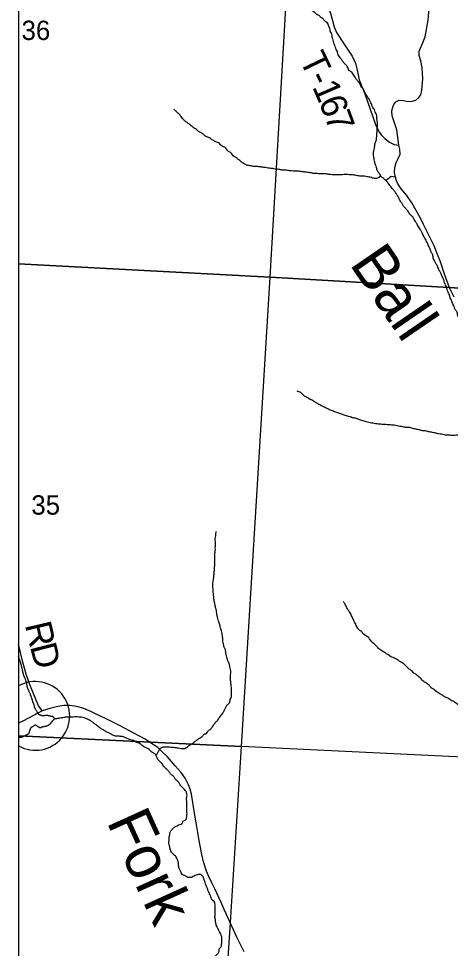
# Model space of a CAD drawing. Extents: x -20.2 to 34, y 0 to 22.
# Drawn here: x 2.1 to 3.035, y 16.723 to 18.737 of the extents above; entities that cross this region are included whole.
import ezdxf

# ---------------------------------------------------------------- set-up
doc = ezdxf.new("R2010")
doc.units = 0
for name, color, linetype in [('Default', 7, 'Continuous'), ('GM_X_County_Road', 7, 'Continuous'), ('GM_X_County_Road_Text', 7, 'Continuous'), ('GM_X_Minor_River', 7, 'Continuous'), ('GM_X_Minor_River_Text', 7, 'Continuous'), ('GM_X_Section', 7, 'Continuous'), ('GM_X_Section_Text', 7, 'Continuous'), ('GM_X_State_Route', 7, 'Continuous'), ('GM_X_Township_Road', 7, 'Continuous'), ('GM_X_Township_Road_Text', 7, 'Continuous'), ('GM_X_Unincorporated_Location', 7, 'Continuous'), ('GM_X_US_Shield', 7, 'Continuous'), ('SH_Cut_Line', 7, 'Continuous'), ('SH_Data', 7, 'Continuous')]:
    doc.layers.add(name, color=color, linetype=linetype)

msp = doc.modelspace()

# ---------------------------------------------------------------- linework, layer by layer
at = {"layer": 'Default'}
msp.add_lwpolyline([(4.5, 19.1063), (4.129, 19.1285), (4.084, 19.1299), (2.9253, 19.1951), (2.1, 19.2514), (2.1, 14.1), (5.3953, 14.1)], dxfattribs=at)
for points in [[(2.1, 19.2427), (2.1, 18.2055), (2.6444, 18.1765), (2.7046, 19.2077)], [(2.1, 18.2055), (2.1, 17.1838), (2.5827, 17.1604), (2.6444, 18.1765)], [(2.1, 17.1838), (2.1, 16.1594), (2.5172, 16.1333), (2.5314, 16.3656), (2.5583, 16.7679), (2.5827, 17.1604)]]:
    msp.add_lwpolyline(points, close=True, dxfattribs=at)
at = {"layer": 'GM_X_County_Road'}
msp.add_lwpolyline([(2.1508, 17.2375), (2.1479, 17.2422), (2.143, 17.2489), (2.1363, 17.2642), (2.1248, 17.2929), (2.1163, 17.3174), (2.1092, 17.3431), (2.1, 17.3821)], dxfattribs=at)
at = {"layer": 'GM_X_Minor_River'}
for points in [[(2.8527, 18.5718), (2.8497, 18.5768), (2.8464, 18.5837), (2.8422, 18.5875), (2.8396, 18.594), (2.834, 18.6016), (2.8302, 18.607), (2.8272, 18.6119), (2.8212, 18.6203), (2.8159, 18.6245), (2.8133, 18.6291), (2.8092, 18.6356), (2.8043, 18.6406), (2.8005, 18.6459), (2.7964, 18.6516), (2.7912, 18.6608), (2.7901, 18.665), (2.7874, 18.6699), (2.7856, 18.6756), (2.7837, 18.6806), (2.7819, 18.6867), (2.78, 18.6924), (2.7786, 18.7), (2.7775, 18.7049), (2.7748, 18.7091), (2.7737, 18.7152), (2.7719, 18.7194), (2.77, 18.724), (2.7678, 18.7282), (2.7629, 18.7313), (2.7591, 18.7358), (2.7546, 18.7389), (2.7504, 18.7431), (2.7455, 18.7454), (2.7399, 18.7508), (2.7353, 18.7531), (2.7312, 18.7562), (2.727, 18.7593), (2.721, 18.7642), (2.7161, 18.7688), (2.7119, 18.7715), (2.707, 18.7754), (2.701, 18.7792), (2.6968, 18.7815), (2.6923, 18.7838), (2.6859, 18.7873), (2.681, 18.7911), (2.6761, 18.7953), (2.6689, 18.7984), (2.6636, 18.8015), (2.6595, 18.8076), (2.6542, 18.8145), (2.6485, 18.8176), (2.6436, 18.8214), (2.638, 18.8234), (2.6334, 18.8257), (2.6281, 18.8299), (2.6198, 18.8322), (2.6145, 18.8342), (2.6088, 18.8361), (2.5983, 18.8419), (2.5941, 18.8438), (2.5892, 18.848), (2.582, 18.8538), (2.5779, 18.8557), (2.5654, 18.8642), (2.5609, 18.8665), (2.5567, 18.8669), (2.5506, 18.8673), (2.5457, 18.87), (2.5416, 18.8754), (2.5379, 18.8818), (2.5345, 18.886), (2.5315, 18.8902), (2.5232, 18.9002), (2.5202, 18.9059), (2.518, 18.9101), (2.5142, 18.9166), (2.5101, 18.9231), (2.5067, 18.9303), (2.5041, 18.9375), (2.503, 18.9421), (2.5023, 18.9474), (2.5012, 18.9524), (2.5005, 18.9581), (2.4998, 18.9634), (2.4998, 18.9676), (2.5002, 18.9736), (2.4999, 18.979), (2.4992, 18.9831), (2.4977, 18.993), (2.4947, 19.001), (2.4929, 19.0071), (2.491, 19.0124), (2.4892, 19.0185), (2.4866, 19.0265), (2.4855, 19.0311)], [(3.0753, 18.0427), (3.0723, 18.0504), (3.0708, 18.0545), (3.0686, 18.0606), (3.0667, 18.0648), (3.0645, 18.069), (3.0619, 18.0732), (3.0604, 18.0785), (3.0566, 18.0828), (3.054, 18.0881), (3.051, 18.0927), (3.0495, 18.1007), (3.0458, 18.1056), (3.0439, 18.1102), (3.0413, 18.1163), (3.0391, 18.1205), (3.038, 18.1247), (3.0346, 18.1319), (3.032, 18.1399), (3.0298, 18.1445), (3.0279, 18.1502), (3.0253, 18.1574), (3.0231, 18.162), (3.0216, 18.1669), (3.0194, 18.1738), (3.0171, 18.178), (3.0138, 18.1856), (3.0108, 18.1913), (3.0085, 18.1963), (3.0067, 18.2005), (3.0033, 18.2066), (3.0003, 18.2123), (2.9973, 18.2207), (2.9966, 18.2248), (2.9932, 18.2313), (2.9914, 18.2355), (2.9899, 18.2397), (2.9873, 18.2447), (2.9858, 18.2492), (2.9832, 18.2542), (2.9809, 18.2588), (2.9779, 18.2637), (2.9734, 18.2729), (2.9704, 18.2786), (2.9678, 18.2828), (2.9648, 18.287), (2.9626, 18.2915), (2.9592, 18.2969), (2.9566, 18.3018), (2.9532, 18.3072), (2.9491, 18.311), (2.9423, 18.3202), (2.9382, 18.3252), (2.9333, 18.3305), (2.9303, 18.3358), (2.9265, 18.3412), (2.9217, 18.3511), (2.919, 18.3553), (2.916, 18.3599), (2.9123, 18.3648), (2.9089, 18.369), (2.9059, 18.3732), (2.9021, 18.3774), (2.8991, 18.382), (2.8942, 18.3866), (2.8897, 18.3908), (2.8848, 18.395), (2.8822, 18.3996), (2.8784, 18.4042), (2.8758, 18.4099), (2.8747, 18.4141), (2.8728, 18.4198), (2.8714, 18.424), (2.8706, 18.4282), (2.8695, 18.4335), (2.8684, 18.4404), (2.8681, 18.4461), (2.8689, 18.4502), (2.8705, 18.4563), (2.8709, 18.4605), (2.8721, 18.4677), (2.874, 18.4726), (2.8748, 18.4768), (2.8752, 18.4813), (2.8756, 18.4866), (2.876, 18.4916), (2.8762, 18.5162), (2.8755, 18.5223), (2.8748, 18.5288), (2.8722, 18.5341), (2.8703, 18.5398), (2.8669, 18.544), (2.8647, 18.5497), (2.8625, 18.5543), (2.8602, 18.56), (2.8569, 18.5646), (2.8527, 18.5718)], [(2.8844, 18.3957), (2.8745, 18.3906), (2.8662, 18.3914), (2.8613, 18.393), (2.8567, 18.3937), (2.8518, 18.3949), (2.8457, 18.3954), (2.8366, 18.3958), (2.8309, 18.3966), (2.826, 18.3978), (2.8199, 18.3982), (2.8154, 18.3986), (2.8044, 18.3987), (2.7987, 18.3984), (2.7877, 18.3981), (2.7786, 18.3985), (2.774, 18.3989), (2.7657, 18.4001), (2.7611, 18.4006), (2.7494, 18.4007), (2.7426, 18.4011), (2.738, 18.4015), (2.7338, 18.4023), (2.7236, 18.4039), (2.716, 18.4047), (2.7073, 18.4059), (2.6978, 18.4064), (2.691, 18.4068), (2.6864, 18.4072), (2.6823, 18.4076), (2.6766, 18.4084), (2.6709, 18.4085), (2.6633, 18.4101), (2.6573, 18.4105), (2.6485, 18.4121), (2.6429, 18.4125), (2.6311, 18.4145), (2.6228, 18.4153), (2.6125, 18.4165), (2.6084, 18.4166), (2.6008, 18.4181), (2.5966, 18.4185), (2.5909, 18.4209), (2.5864, 18.4232), (2.5807, 18.4278), (2.5766, 18.4305), (2.5717, 18.4354), (2.5668, 18.4378), (2.5596, 18.4458), (2.5547, 18.4485), (2.5464, 18.458), (2.5404, 18.4604), (2.5325, 18.4676), (2.5283, 18.4692), (2.523, 18.4723), (2.5177, 18.475), (2.5136, 18.4784), (2.5056, 18.4815), (2.5007, 18.4854), (2.4947, 18.4896), (2.4894, 18.4923), (2.4849, 18.4965), (2.4803, 18.4996), (2.4739, 18.5042), (2.4683, 18.5088), (2.4634, 18.5122), (2.4581, 18.5168), (2.4521, 18.5245), (2.4468, 18.5302), (2.4415, 18.5352), (2.4366, 18.5401)], [(3.1282, 17.8335), (3.117, 17.8336), (3.109, 17.834), (3.1048, 17.8345), (3.098, 17.8345), (3.0912, 17.8342), (3.087, 17.8342), (3.0806, 17.8346), (3.057, 17.8348), (3.0517, 17.8345), (3.0445, 17.8342), (3.0381, 17.8342), (3.0339, 17.8343), (3.0263, 17.8347), (3.0214, 17.8351), (3.0153, 17.8367), (3.01, 17.8375), (3.0028, 17.8391), (2.9986, 17.8398), (2.9941, 17.841), (2.9892, 17.8418), (2.985, 17.8426), (2.9808, 17.8438), (2.9763, 17.8442), (2.9691, 17.8454), (2.96, 17.8477), (2.9558, 17.8485), (2.9513, 17.8501), (2.9445, 17.8513), (2.9403, 17.8513), (2.932, 17.8525), (2.9191, 17.8549), (2.913, 17.8561), (2.9016, 17.8569), (2.8948, 17.8574), (2.8895, 17.8578), (2.8793, 17.8586), (2.8728, 17.8594), (2.8614, 17.8614), (2.855, 17.863), (2.8505, 17.8645), (2.8455, 17.8657), (2.841, 17.8673), (2.8368, 17.8684), (2.8296, 17.8711), (2.8247, 17.8719), (2.8168, 17.8747), (2.8122, 17.8758), (2.8024, 17.879), (2.7971, 17.8809), (2.7888, 17.884), (2.7842, 17.8855), (2.7793, 17.8875), (2.7751, 17.8887), (2.7661, 17.8933), (2.7619, 17.8952), (2.7555, 17.8983), (2.7494, 17.9021), (2.7426, 17.9056), (2.7366, 17.9095), (2.7309, 17.9122), (2.726, 17.9152), (2.7215, 17.9175), (2.7166, 17.9214), (2.7109, 17.9264), (2.703, 17.9298)], [(2.3975, 17.1409), (2.4007, 17.1463), (2.4042, 17.1528), (2.4084, 17.1577), (2.4153, 17.1599), (2.4202, 17.1602), (2.4255, 17.1598), (2.43, 17.1594), (2.4354, 17.159), (2.441, 17.1582), (2.4456, 17.1578), (2.452, 17.1566), (2.4566, 17.1562), (2.4653, 17.1599), (2.4703, 17.1636), (2.4756, 17.1666), (2.4825, 17.1719), (2.4878, 17.1757), (2.4928, 17.1794), (2.4974, 17.1824), (2.5024, 17.1877), (2.5069, 17.1888), (2.5092, 17.1929), (2.5149, 17.1975), (2.5195, 17.2031), (2.5222, 17.2073), (2.5272, 17.2137), (2.5314, 17.2175), (2.5337, 17.2216), (2.5391, 17.2288), (2.5418, 17.2329), (2.546, 17.2397), (2.5487, 17.2454), (2.5522, 17.2511), (2.5564, 17.2548), (2.5583, 17.262), (2.5602, 17.2666), (2.5607, 17.2711), (2.5611, 17.2764), (2.5611, 17.2818), (2.5608, 17.2859), (2.5604, 17.2913), (2.5594, 17.2992), (2.5587, 17.3083), (2.5587, 17.3133), (2.5591, 17.3186), (2.5592, 17.3247), (2.5581, 17.3304), (2.5555, 17.3406), (2.5529, 17.346), (2.5518, 17.3513), (2.5485, 17.3631), (2.5481, 17.368), (2.5455, 17.3741), (2.544, 17.3802), (2.5429, 17.3852), (2.5422, 17.3905), (2.5415, 17.3992), (2.5404, 17.4053), (2.5393, 17.411), (2.5378, 17.4152), (2.5367, 17.4201), (2.5341, 17.4281), (2.533, 17.4323), (2.5316, 17.4376), (2.5301, 17.4441), (2.529, 17.449), (2.5283, 17.4547), (2.5264, 17.4612), (2.525, 17.4688), (2.5235, 17.4757), (2.5228, 17.4798), (2.5224, 17.4852), (2.5217, 17.4916), (2.5214, 17.4973), (2.521, 17.5015), (2.5212, 17.5182), (2.522, 17.5243), (2.5232, 17.5337), (2.5236, 17.5394), (2.524, 17.5444), (2.5244, 17.5497), (2.5248, 17.5538), (2.5245, 17.558), (2.5245, 17.5622), (2.5249, 17.5668), (2.525, 17.5717), (2.525, 17.5762), (2.5254, 17.5816), (2.5259, 17.5876), (2.5259, 17.5933), (2.5263, 17.6009), (2.5256, 17.6066), (2.526, 17.6131), (2.5272, 17.621), (2.5277, 17.6263)], [(3.3112, 17.2466), (3.3061, 17.2456), (3.2992, 17.2445), (3.2939, 17.2434), (3.2855, 17.2408), (3.2798, 17.2393), (3.2741, 17.2356), (3.2673, 17.233), (3.2623, 17.2281), (3.2592, 17.2232), (3.255, 17.2179), (3.2489, 17.2153), (3.2444, 17.2149), (3.2387, 17.2138), (3.2345, 17.2135), (3.2288, 17.212), (3.2235, 17.2109), (3.2193, 17.2098), (3.2151, 17.2076), (3.2075, 17.2019), (3.1919, 17.1971), (3.1858, 17.1968), (3.1763, 17.1969), (3.1714, 17.1977), (3.1623, 17.1993), (3.1547, 17.202), (3.1388, 17.2051), (3.1312, 17.209), (3.1263, 17.2113), (3.1191, 17.214), (3.1131, 17.2163), (3.1059, 17.2191), (3.0987, 17.2222), (3.0889, 17.2268), (3.0847, 17.2291), (3.0772, 17.2322), (3.0689, 17.2379), (3.0594, 17.2449), (3.0481, 17.2537), (3.044, 17.2567), (3.0356, 17.261), (3.0315, 17.2641), (3.0239, 17.2675), (3.0179, 17.2714), (3.0137, 17.2741), (3.0077, 17.2775), (2.9979, 17.2848), (2.9933, 17.2879), (2.9896, 17.2925), (2.9839, 17.2971), (2.9775, 17.3013), (2.9692, 17.309), (2.9609, 17.3162), (2.9556, 17.3197), (2.9492, 17.3258), (2.9424, 17.3308), (2.9376, 17.3362), (2.9281, 17.3431), (2.9221, 17.3465), (2.9138, 17.3519), (2.9081, 17.3542), (2.8968, 17.3615), (2.8854, 17.3684), (2.8794, 17.3731), (2.8734, 17.3792), (2.8625, 17.3899), (2.8572, 17.3968), (2.8462, 17.4044), (2.8425, 17.409), (2.8372, 17.4129), (2.8319, 17.4201), (2.8301, 17.4254), (2.8275, 17.43), (2.8248, 17.4354), (2.823, 17.4395), (2.8189, 17.4475), (2.8162, 17.4521), (2.8129, 17.4571), (2.8088, 17.4643), (2.8069, 17.4685), (2.8031, 17.4746)], [(2.478, 16.8789), (2.4734, 16.877), (2.4693, 16.8767), (2.4643, 16.8782), (2.4591, 16.8813), (2.4541, 16.8836), (2.4519, 16.8878), (2.4493, 16.8935), (2.4467, 16.9), (2.4463, 16.9042), (2.446, 16.9091), (2.4434, 16.9175), (2.4404, 16.9225), (2.4359, 16.9267), (2.431, 16.932), (2.4276, 16.9408), (2.4265, 16.9453), (2.4254, 16.9503), (2.4259, 16.9598), (2.4259, 16.9647), (2.4275, 16.9696), (2.4275, 16.9738), (2.431, 16.9795), (2.4359, 16.9847), (2.4413, 16.9881), (2.4493, 16.9918), (2.4538, 16.9941), (2.4562, 16.9986), (2.4622, 17.0024), (2.4642, 17.0111), (2.4646, 17.0153), (2.4643, 17.0202), (2.4644, 17.0369), (2.4641, 17.0426), (2.4637, 17.0487), (2.4645, 17.0532), (2.4638, 17.0601), (2.4608, 17.0654), (2.4533, 17.0734), (2.4499, 17.0776), (2.4462, 17.0834), (2.4398, 17.0895), (2.4364, 17.0948), (2.4307, 17.0994), (2.427, 17.104), (2.4228, 17.109), (2.4183, 17.1136), (2.4138, 17.1178), (2.4112, 17.1227), (2.4059, 17.1281), (2.4006, 17.1338), (2.3988, 17.1391), (2.3946, 17.1449), (2.3897, 17.1476), (2.3852, 17.1514), (2.3792, 17.1564), (2.3678, 17.1625), (2.3633, 17.1664), (2.3584, 17.1683), (2.3531, 17.1706), (2.3486, 17.1737), (2.3433, 17.1749), (2.3384, 17.1768), (2.3323, 17.1791), (2.3274, 17.1815), (2.3221, 17.1823), (2.3175, 17.1827), (2.3118, 17.1827), (2.3073, 17.1839), (2.3012, 17.1866), (2.2971, 17.1889), (2.2929, 17.1908), (2.2865, 17.1947), (2.2805, 17.1981), (2.2748, 17.202), (2.2706, 17.205), (2.265, 17.2096), (2.2601, 17.2131), (2.2537, 17.2173), (2.2491, 17.2196), (2.2442, 17.222), (2.2389, 17.2235), (2.2336, 17.2243), (2.2294, 17.2243), (2.2241, 17.2248), (2.2177, 17.2244), (2.2101, 17.2241), (2.2051, 17.2242), (2.201, 17.2238), (2.1956, 17.2227), (2.1892, 17.222), (2.1843, 17.2209), (2.1793, 17.2206), (2.1736, 17.2161), (2.1698, 17.2119), (2.1663, 17.2074), (2.161, 17.2048)], [(2.7067, 16.4091), (2.7067, 16.4182), (2.7075, 16.4224), (2.7076, 16.4288), (2.708, 16.4357), (2.708, 16.4402), (2.7085, 16.4444), (2.7086, 16.4581), (2.7082, 16.463), (2.7067, 16.4676), (2.7053, 16.4725), (2.7019, 16.4775), (2.6966, 16.4836), (2.6925, 16.4889), (2.6838, 16.4966), (2.6801, 16.5019), (2.6729, 16.5069), (2.668, 16.5123), (2.6627, 16.5172), (2.6574, 16.523), (2.6541, 16.5276), (2.6469, 16.5356), (2.6443, 16.5405), (2.6386, 16.5459), (2.6364, 16.5501), (2.6304, 16.5554), (2.6274, 16.56), (2.6217, 16.565), (2.6187, 16.5692), (2.6127, 16.573), (2.6093, 16.5772), (2.6032, 16.5807), (2.5961, 16.5865), (2.5919, 16.5907), (2.5836, 16.5979), (2.5787, 16.6022), (2.5731, 16.6064), (2.5682, 16.6091), (2.5629, 16.6103), (2.5538, 16.6118), (2.5473, 16.6134), (2.536, 16.6173), (2.5314, 16.6192), (2.5273, 16.6208), (2.5224, 16.6227), (2.5156, 16.6273), (2.5118, 16.6368), (2.5107, 16.6414), (2.5127, 16.6459), (2.5135, 16.6543), (2.5147, 16.6607), (2.5147, 16.6672), (2.5129, 16.6714), (2.5076, 16.676), (2.5034, 16.6809), (2.5001, 16.6863), (2.5016, 16.6908), (2.5077, 16.6942), (2.5131, 16.6987), (2.518, 16.7009), (2.5222, 16.7039), (2.5299, 16.7107), (2.5337, 16.7156), (2.5345, 16.7217), (2.5383, 16.727), (2.5395, 16.7323), (2.54, 16.7414), (2.54, 16.7456), (2.5393, 16.7497), (2.5378, 16.7547), (2.5352, 16.7593), (2.5325, 16.7646), (2.5288, 16.7715), (2.5266, 16.7802), (2.5259, 16.7859), (2.5251, 16.7905), (2.5252, 16.795), (2.5256, 16.8007), (2.5257, 16.8068), (2.5253, 16.8113), (2.5253, 16.8159), (2.525, 16.8204), (2.5235, 16.825), (2.519, 16.8285), (2.5167, 16.8334), (2.5145, 16.8391), (2.5123, 16.8445), (2.51, 16.8494), (2.5074, 16.8563), (2.5056, 16.8608), (2.5041, 16.8662), (2.5022, 16.8707), (2.5, 16.8768), (2.4962, 16.8818), (2.4906, 16.8837), (2.4864, 16.883), (2.478, 16.8789)]]:
    msp.add_spline(points, degree=3, dxfattribs=at)
for points in [[(2.1791, 17.2204), (2.1778, 17.2217), (2.1765, 17.2231), (2.1752, 17.2244), (2.1741, 17.2255), (2.1721, 17.2251), (2.1706, 17.2256), (2.1689, 17.2261), (2.1671, 17.2267), (2.1653, 17.2271), (2.1609, 17.2283), (2.1562, 17.2266), (2.1517, 17.2272), (2.1502, 17.2274), (2.1489, 17.2278), (2.1475, 17.2284), (2.1457, 17.2291), (2.1437, 17.2299), (2.1426, 17.2315), (2.1416, 17.2328), (2.1408, 17.2342), (2.14, 17.2357), (2.1387, 17.2378), (2.1374, 17.24), (2.1362, 17.2422), (2.1354, 17.2436), (2.1349, 17.2452), (2.1344, 17.2467), (2.1338, 17.2484), (2.1338, 17.2503), (2.1333, 17.252), (2.1327, 17.2536), (2.1315, 17.255), (2.131, 17.2566), (2.1304, 17.2585), (2.1302, 17.2605), (2.1295, 17.2623), (2.1288, 17.2645), (2.1281, 17.2667), (2.1273, 17.2688), (2.1267, 17.2704), (2.1261, 17.2721), (2.1255, 17.2737), (2.1244, 17.2764), (2.1232, 17.2791), (2.1221, 17.2817), (2.1213, 17.2837), (2.1201, 17.2855), (2.1195, 17.2875), (2.1189, 17.2893), (2.1188, 17.2913), (2.1184, 17.2932), (2.1179, 17.2953), (2.1174, 17.2975), (2.1169, 17.2996), (2.1163, 17.3021), (2.1156, 17.3045), (2.1147, 17.3069), (2.1142, 17.3083), (2.113, 17.3096), (2.1125, 17.311), (2.1117, 17.3129), (2.1111, 17.3148), (2.1106, 17.3168), (2.1101, 17.3188), (2.1096, 17.3208), (2.1091, 17.3228), (2.1086, 17.3251), (2.1082, 17.3274), (2.1077, 17.3297), (2.1073, 17.3313), (2.1069, 17.333), (2.1066, 17.3346), (2.1062, 17.336), (2.1059, 17.3374), (2.1055, 17.3388), (2.1049, 17.3407), (2.1043, 17.3426), (2.1036, 17.3445), (2.103, 17.3463), (2.1024, 17.3481), (2.1017, 17.3498), (2.1012, 17.3514), (2.1007, 17.3529), (2.1003, 17.3544), (2.1002, 17.3547), (2.1001, 17.355), (2.1, 17.3553)], [(2.161, 17.2048), (2.1595, 17.2044), (2.1579, 17.204), (2.1564, 17.2037), (2.1548, 17.2033), (2.1531, 17.2032), (2.1515, 17.2029), (2.1499, 17.2027), (2.1484, 17.2007), (2.1469, 17.2011), (2.1451, 17.2015), (2.1434, 17.2028), (2.1416, 17.2038), (2.1402, 17.2046), (2.1389, 17.2061), (2.1375, 17.2065), (2.1354, 17.207), (2.1331, 17.205), (2.131, 17.2039), (2.1293, 17.2029), (2.1276, 17.2024), (2.1264, 17.2008), (2.1255, 17.1996), (2.125, 17.1981), (2.1245, 17.1967), (2.124, 17.1952), (2.1235, 17.1937), (2.1229, 17.1921), (2.1224, 17.1906), (2.1224, 17.1887), (2.121, 17.1876), (2.1194, 17.1863), (2.1174, 17.1859), (2.1157, 17.185), (2.1133, 17.1838), (2.1109, 17.1824), (2.1084, 17.1813), (2.1071, 17.1806), (2.1057, 17.1804), (2.1043, 17.1801), (2.1028, 17.1799), (2.1014, 17.1798), (2.1, 17.1797)]]:
    msp.add_open_spline(points, degree=3, dxfattribs=at)
at = {"layer": 'GM_X_Section'}
for points in [[(3.7661, 19.1519), (3.7052, 18.1153), (2.6444, 18.1765), (2.7046, 19.2077)], [(2.6444, 18.1765), (3.7052, 18.1153), (3.651, 17.1091), (3.6454, 17.1094), (2.5827, 17.1604)]]:
    msp.add_lwpolyline(points, close=True, dxfattribs=at)
at = {"layer": 'GM_X_State_Route'}
msp.add_lwpolyline([(2.5882, 16.7158), (2.5731, 16.7463), (2.5451, 16.8076), (2.5382, 16.8225), (2.5246, 16.8521), (2.5182, 16.8655), (2.5109, 16.8806), (2.5066, 16.891), (2.5024, 16.9041), (2.5004, 16.911), (2.4966, 16.9266), (2.4909, 16.9568), (2.4857, 16.9877), (2.4824, 17.0075), (2.4775, 17.0395), (2.4744, 17.0573), (2.4715, 17.0682), (2.4678, 17.0779), (2.4608, 17.092), (2.4522, 17.104), (2.4391, 17.1191), (2.422, 17.1384), (2.4109, 17.1493), (2.4015, 17.1584), (2.3899, 17.166), (2.3737, 17.1762), (2.3497, 17.1896), (2.3197, 17.2053), (2.2879, 17.2209), (2.2692, 17.2302), (2.2566, 17.2364), (2.2415, 17.2431), (2.2263, 17.2473), (2.211, 17.2491), (2.1979, 17.2491), (2.185, 17.2473), (2.1674, 17.2429), (2.1508, 17.2375), (2.1105, 17.2162), (2.1, 17.2109)], dxfattribs=at)
at = {"layer": 'GM_X_Township_Road'}
for points in [[(2.7358, 18.8003), (2.7447, 18.7958), (2.756, 18.7814), (2.7706, 18.7599), (2.7751, 18.7482), (2.7834, 18.7186), (2.7883, 18.7063), (2.805, 18.6811), (2.822, 18.6554), (2.8293, 18.64), (2.8332, 18.6248), (2.8374, 18.6042), (2.8496, 18.574), (2.8729, 18.5075), (2.8808, 18.4905), (2.8856, 18.4839), (2.8935, 18.476), (2.9029, 18.4687), (2.9132, 18.464), (2.9235, 18.4622)], [(3.0426, 18.1331), (3.0327, 18.1533), (3.0217, 18.1832), (3.0133, 18.2098), (3.0065, 18.2256), (2.9996, 18.2443), (2.9768, 18.2904), (2.9699, 18.3048), (2.951, 18.3376), (2.9406, 18.3538), (2.9321, 18.3636), (2.9269, 18.3703), (2.9206, 18.38), (2.9179, 18.385), (2.9158, 18.3931), (2.914, 18.4032), (2.9142, 18.4144), (2.9172, 18.4253), (2.9215, 18.4336), (2.9257, 18.4433), (2.9255, 18.4535), (2.9235, 18.4622), (2.9187, 18.4954), (2.9132, 18.513), (2.9085, 18.526), (2.9077, 18.5367), (2.9101, 18.5448), (2.912, 18.5509), (2.917, 18.5564), (2.9239, 18.56), (2.9336, 18.559), (2.9421, 18.5574), (2.9519, 18.5576), (2.9602, 18.5598), (2.9668, 18.5654), (2.9709, 18.5717), (2.9727, 18.5815), (2.9752, 18.6058), (2.9737, 18.6303), (2.9705, 18.6449), (2.9675, 18.6566), (2.9675, 18.6661), (2.9744, 18.6827), (2.9798, 18.6973), (2.9863, 18.7332), (2.9887, 18.7583)], [(2.9158, 18.3931), (2.9063, 18.395), (2.8955, 18.3863)]]:
    msp.add_lwpolyline(points, dxfattribs=at)
at = {"layer": 'GM_X_Unincorporated_Location'}
msp.add_line((2.1362, 17.2268), (2.1362, 17.2268), dxfattribs=at)
at = {"layer": 'GM_X_US_Shield'}
msp.add_line((2.1, 17.2918), (2.1, 17.1618), dxfattribs=at)
msp.add_arc((2.1362, 17.2268), 0.0744, 240.9097, 119.0903, dxfattribs=at)
at = {"layer": 'SH_Cut_Line'}
msp.add_lwpolyline([(5.7735, 14.1), (8.9, 14.1), (8.9, 20.9), (2.1, 20.9), (2.1, 14.1), (5.3953, 14.1), (5.7268, 14.1076)], close=True, dxfattribs=at)
at = {"layer": 'SH_Data'}
msp.add_line((2.1, 20.9), (2.1, 14.1), dxfattribs=at)

# ---------------------------------------------------------------- texts
at = {"layer": 'GM_X_County_Road_Text'}
for s, rotation, p in [('R', 283.0508, (2.1134, 17.4243)), ('D', 284.5001, (2.1243, 17.3773))]:
    msp.add_text(s, height=0.0568, rotation=rotation, dxfattribs=at).set_placement(p)
at = {"layer": 'GM_X_Minor_River_Text'}
for s, height, rotation, p in [('Ball', 0.0947, 304.4242, (2.8149, 18.2055)), ('Fork', 0.09468, 294.4281, (2.2898, 16.9983))]:
    msp.add_text(s, height=height, rotation=rotation, dxfattribs=at).set_placement(p)
at = {"layer": 'GM_X_Section_Text'}
for s, p in [('36', (2.1063, 18.6902)), ('35', (2.1275, 17.6626))]:
    msp.add_text(s, height=0.04186, rotation=0, dxfattribs=at).set_placement(p)
at = {"layer": 'GM_X_Township_Road_Text'}
for s, rotation, p in [('T', 295.5971, (2.707, 18.6482)), ('1', 293.4542, (2.7349, 18.5892)), ('-', 294.9136, (2.7252, 18.61)), ('6', 291.7676, (2.7487, 18.5575)), ('7', 290.4793, (2.7615, 18.5253))]:
    msp.add_text(s, height=0.0568, rotation=rotation, dxfattribs=at).set_placement(p)

doc.saveas('drawing.dxf')
